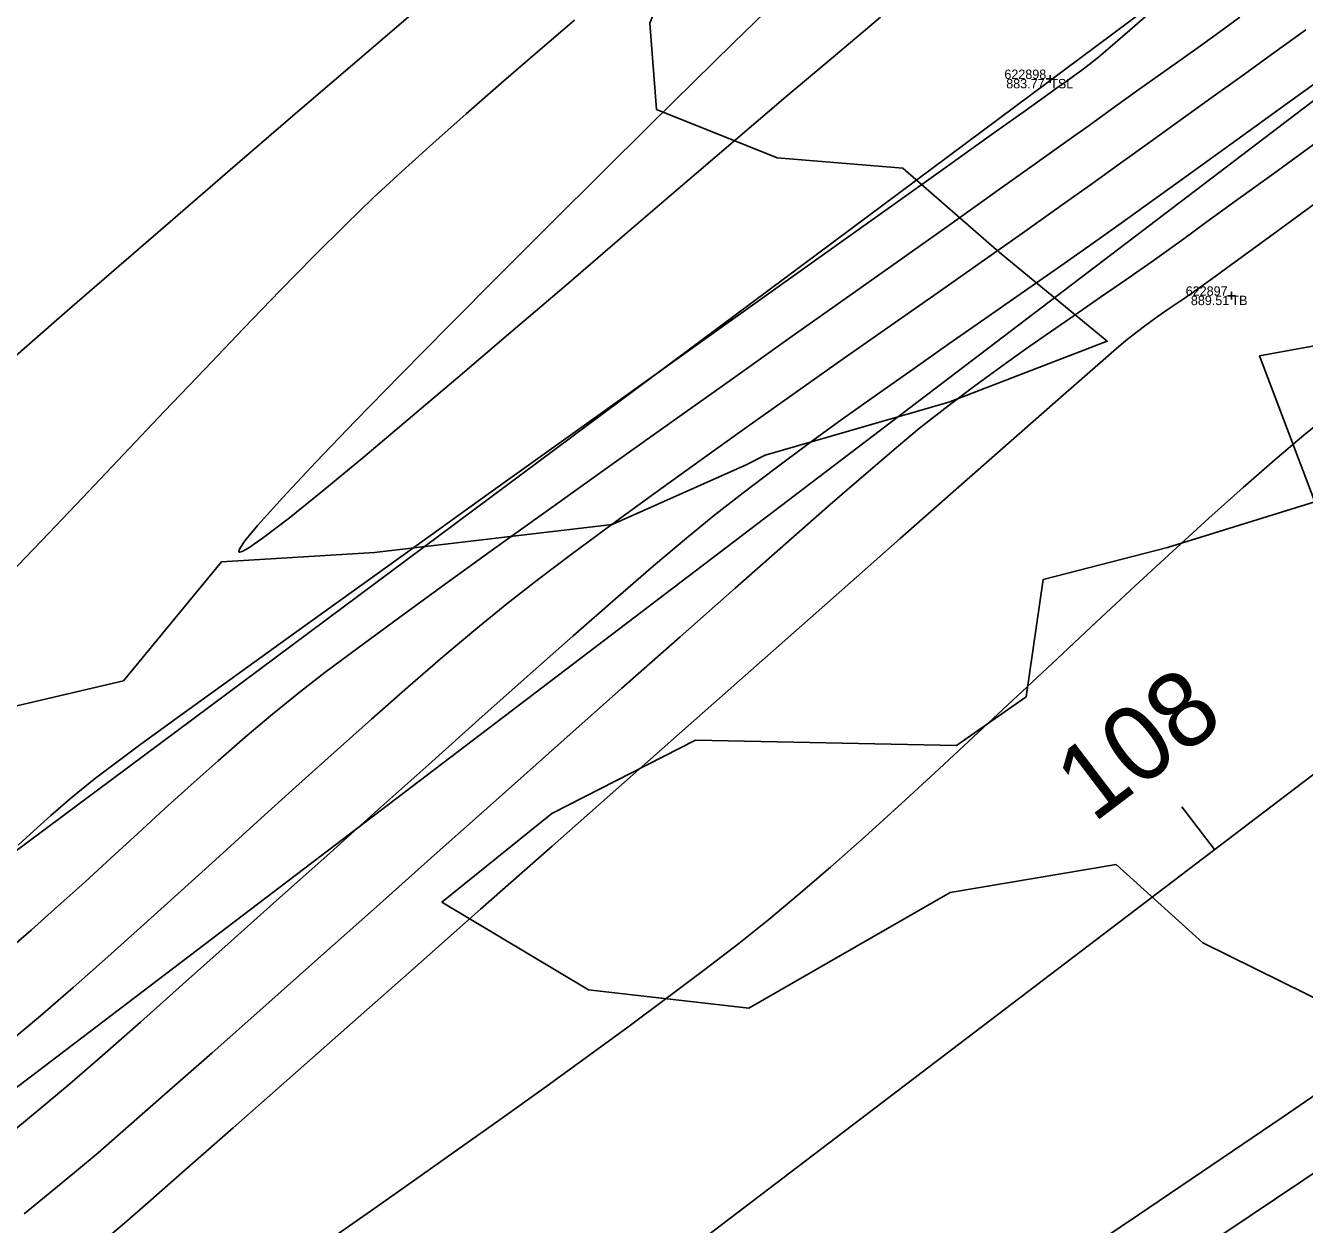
# Model space of a CAD drawing. Extents: x 1957117 to 1971063, y 701601 to 715861.
# Drawn here: x 1967946.2 to 1967993.91, y 710430.15 to 710474.87 of the extents above; entities that cross this region are included whole.
import ezdxf

# ---------------------------------------------------------------- set-up
doc = ezdxf.new("R2010")
doc.units = 0
for name, color, linetype in [('DT_X_Contour_Major', 7, 'Continuous'), ('DT_X_Contour_Minor', 7, 'Continuous'), ('GE_X_CL_20', 7, 'Continuous'), ('PV_P_Drive', 7, 'Continuous'), ('PV_P_Shoulder', 7, 'Continuous'), ('RS_Raster1', 7, 'Continuous'), ('RW_X_Esmt_RR', 7, 'Continuous'), ('SC_Scratch1', 7, 'Continuous'), ('SC_Shading5', 7, 'Continuous'), ('VG_X_Tree_Line_Rt', 7, 'Continuous')]:
    doc.layers.add(name, color=color, linetype=linetype)

msp = doc.modelspace()

# ---------------------------------------------------------------- linework, layer by layer
at = {"layer": 'DT_X_Contour_Major'}
for points in [[(1967944.899, 710461.732), (1967946.245, 710462.913), (1967947.853, 710464.313), (1967949.681, 710465.898), (1967951.69, 710467.634), (1967953.84, 710469.487), (1967956.091, 710471.423), (1967958.402, 710473.408), (1967960.733, 710475.409)], [(1967944.899, 710461.732), (1967946.245, 710462.913), (1967947.853, 710464.313), (1967949.681, 710465.898), (1967951.69, 710467.634), (1967953.84, 710469.487), (1967956.091, 710471.423), (1967958.402, 710473.408), (1967960.733, 710475.409)], [(1967945.397, 710440.246), (1967946.408, 710441.126), (1967947.411, 710442.019), (1967948.407, 710442.92), (1967949.399, 710443.827), (1967950.391, 710444.736), (1967951.383, 710445.644), (1967952.38, 710446.546), (1967953.383, 710447.438), (1967954.395, 710448.318), (1967955.418, 710449.182), (1967956.455, 710450.025), (1967957.369, 710450.731), (1967958.604, 710451.656), (1967960.116, 710452.768), (1967961.863, 710454.038), (1967963.8, 710455.436), (1967965.883, 710456.931), (1967968.068, 710458.492), (1967970.311, 710460.091), (1967972.568, 710461.696), (1967974.796, 710463.278), (1967976.951, 710464.805), (1967978.988, 710466.249), (1967980.863, 710467.578), (1967982.534, 710468.762), (1967983.955, 710469.772), (1967985.083, 710470.577), (1967985.874, 710471.146), (1967986.851, 710471.852), (1967987.732, 710472.481), (1967988.539, 710473.054), (1967989.297, 710473.591), (1967990.027, 710474.111), (1967990.754, 710474.637), (1967991.5, 710475.187)], [(1967945.397, 710440.246), (1967946.408, 710441.126), (1967947.411, 710442.019), (1967948.407, 710442.92), (1967949.399, 710443.827), (1967950.391, 710444.736), (1967951.383, 710445.644), (1967952.38, 710446.546), (1967953.383, 710447.438), (1967954.395, 710448.318), (1967955.418, 710449.182), (1967956.455, 710450.025), (1967957.369, 710450.731), (1967958.604, 710451.656), (1967960.116, 710452.768), (1967961.863, 710454.038), (1967963.8, 710455.436), (1967965.883, 710456.931), (1967968.068, 710458.492), (1967970.311, 710460.091), (1967972.568, 710461.696), (1967974.796, 710463.278), (1967976.951, 710464.805), (1967978.988, 710466.249), (1967980.863, 710467.578), (1967982.534, 710468.762), (1967983.955, 710469.772), (1967985.083, 710470.577), (1967985.874, 710471.146), (1967986.851, 710471.852), (1967987.732, 710472.481), (1967988.539, 710473.054), (1967989.297, 710473.591), (1967990.027, 710474.111), (1967990.754, 710474.637), (1967991.5, 710475.187)], [(1967995.045, 710460.528), (1967993.884, 710459.59), (1967992.804, 710458.676), (1967991.619, 710457.638), (1967990.346, 710456.495), (1967989, 710455.265), (1967987.598, 710453.968), (1967986.154, 710452.623), (1967984.685, 710451.25), (1967983.207, 710449.866), (1967981.735, 710448.493), (1967980.286, 710447.148), (1967978.874, 710445.851), (1967977.517, 710444.621), (1967976.23, 710443.477), (1967975.029, 710442.438), (1967973.929, 710441.524), (1967972.805, 710440.63), (1967971.536, 710439.653), (1967970.148, 710438.607), (1967968.665, 710437.509), (1967967.113, 710436.375), (1967965.517, 710435.221), (1967963.902, 710434.063), (1967962.293, 710432.918), (1967960.715, 710431.801), (1967959.193, 710430.729), (1967957.753, 710429.718)], [(1967995.045, 710460.528), (1967993.884, 710459.59), (1967992.804, 710458.676), (1967991.619, 710457.638), (1967990.346, 710456.495), (1967989, 710455.265), (1967987.598, 710453.968), (1967986.154, 710452.623), (1967984.685, 710451.25), (1967983.207, 710449.866), (1967981.735, 710448.493), (1967980.286, 710447.148), (1967978.874, 710445.851), (1967977.517, 710444.621), (1967976.23, 710443.477), (1967975.029, 710442.438), (1967973.929, 710441.524), (1967972.805, 710440.63), (1967971.536, 710439.653), (1967970.148, 710438.607), (1967968.665, 710437.509), (1967967.113, 710436.375), (1967965.517, 710435.221), (1967963.902, 710434.063), (1967962.293, 710432.918), (1967960.715, 710431.801), (1967959.193, 710430.729), (1967957.753, 710429.718)], [(1967984.945, 710428.635), (1967987.714, 710430.507), (1967990.451, 710432.359), (1967993.111, 710434.165), (1967995.653, 710435.895), (1967998.035, 710437.522), (1968000.214, 710439.018), (1968002.149, 710440.355), (1968003.796, 710441.506), (1968005.115, 710442.442), (1968006.437, 710443.404), (1968008.096, 710444.63), (1968010.047, 710446.086), (1968012.247, 710447.739), (1968014.653, 710449.556), (1968017.223, 710451.502), (1968019.912, 710453.544), (1968022.678, 710455.649), (1968025.477, 710457.783)], [(1967984.945, 710428.635), (1967987.714, 710430.507), (1967990.451, 710432.359), (1967993.111, 710434.165), (1967995.653, 710435.895), (1967998.035, 710437.522), (1968000.214, 710439.018), (1968002.149, 710440.355), (1968003.796, 710441.506), (1968005.115, 710442.442), (1968006.437, 710443.404), (1968008.096, 710444.63), (1968010.047, 710446.086), (1968012.247, 710447.739), (1968014.653, 710449.556), (1968017.223, 710451.502), (1968019.912, 710453.544), (1968022.678, 710455.649), (1968025.477, 710457.783)]]:
    msp.add_lwpolyline(points, dxfattribs=at)
at = {"layer": 'DT_X_Contour_Minor'}
for points in [[(1967945.929, 710444.294), (1967946.509, 710444.834), (1967947.14, 710445.403), (1967947.873, 710446.031), (1967948.756, 710446.751), (1967949.407, 710447.248), (1967950.504, 710448.057), (1967951.991, 710449.142), (1967953.816, 710450.463), (1967955.922, 710451.983), (1967958.258, 710453.662), (1967960.767, 710455.462), (1967963.395, 710457.346), (1967966.089, 710459.274), (1967968.795, 710461.208), (1967971.457, 710463.11), (1967974.022, 710464.941), (1967976.436, 710466.663), (1967978.644, 710468.238), (1967980.591, 710469.627), (1967982.225, 710470.791), (1967983.489, 710471.693), (1967984.331, 710472.294), (1967984.696, 710472.555), (1967985.055, 710472.813), (1967985.342, 710473.016), (1967985.603, 710473.203), (1967985.884, 710473.413), (1967986.232, 710473.686), (1967986.581, 710473.985), (1967987.396, 710474.695), (1967988.628, 710475.771)], [(1967945.929, 710444.294), (1967946.509, 710444.834), (1967947.14, 710445.403), (1967947.873, 710446.031), (1967948.756, 710446.751), (1967949.407, 710447.248), (1967950.504, 710448.057), (1967951.991, 710449.142), (1967953.816, 710450.463), (1967955.922, 710451.983), (1967958.258, 710453.662), (1967960.767, 710455.462), (1967963.395, 710457.346), (1967966.089, 710459.274), (1967968.795, 710461.208), (1967971.457, 710463.11), (1967974.022, 710464.941), (1967976.436, 710466.663), (1967978.644, 710468.238), (1967980.591, 710469.627), (1967982.225, 710470.791), (1967983.489, 710471.693), (1967984.331, 710472.294), (1967984.696, 710472.555), (1967985.055, 710472.813), (1967985.342, 710473.016), (1967985.603, 710473.203), (1967985.884, 710473.413), (1967986.232, 710473.686), (1967986.581, 710473.985), (1967987.396, 710474.695), (1967988.628, 710475.771)], [(1967966.685, 710475.075), (1967965.297, 710473.886), (1967963.942, 710472.716), (1967962.637, 710471.576), (1967961.395, 710470.476), (1967960.233, 710469.427), (1967959.167, 710468.439), (1967958.144, 710467.454), (1967956.982, 710466.296), (1967955.704, 710464.992), (1967954.331, 710463.57), (1967952.884, 710462.058), (1967951.387, 710460.483), (1967949.86, 710458.873), (1967948.325, 710457.255), (1967946.805, 710455.657), (1967945.32, 710454.107)], [(1967966.685, 710475.075), (1967965.297, 710473.886), (1967963.942, 710472.716), (1967962.637, 710471.576), (1967961.395, 710470.476), (1967960.233, 710469.427), (1967959.167, 710468.439), (1967958.144, 710467.454), (1967956.982, 710466.296), (1967955.704, 710464.992), (1967954.331, 710463.57), (1967952.884, 710462.058), (1967951.387, 710460.483), (1967949.86, 710458.873), (1967948.325, 710457.255), (1967946.805, 710455.657), (1967945.32, 710454.107)], [(1967973.793, 710475.375), (1967972.599, 710474.208), (1967971.147, 710472.783), (1967969.494, 710471.154), (1967967.696, 710469.375), (1967965.81, 710467.5), (1967963.891, 710465.583), (1967961.998, 710463.679), (1967960.185, 710461.841), (1967958.509, 710460.123), (1967957.026, 710458.58), (1967955.794, 710457.265), (1967954.868, 710456.233), (1967954.386, 710455.647), (1967954.194, 710455.366), (1967954.153, 710455.26), (1967954.16, 710455.233), (1967954.184, 710455.224), (1967954.28, 710455.249), (1967954.536, 710455.392), (1967955.077, 710455.769), (1967956.042, 710456.511), (1967957.291, 710457.517), (1967958.783, 710458.75), (1967960.478, 710460.172), (1967962.333, 710461.745), (1967964.309, 710463.43), (1967966.365, 710465.19), (1967968.46, 710466.986), (1967970.553, 710468.78), (1967972.603, 710470.535), (1967974.569, 710472.211), (1967976.412, 710473.772), (1967978.089, 710475.179)], [(1967973.793, 710475.375), (1967972.599, 710474.208), (1967971.147, 710472.783), (1967969.494, 710471.154), (1967967.696, 710469.375), (1967965.81, 710467.5), (1967963.891, 710465.583), (1967961.998, 710463.679), (1967960.185, 710461.841), (1967958.509, 710460.123), (1967957.026, 710458.58), (1967955.794, 710457.265), (1967954.868, 710456.233), (1967954.386, 710455.647), (1967954.194, 710455.366), (1967954.153, 710455.26), (1967954.16, 710455.233), (1967954.184, 710455.224), (1967954.28, 710455.249), (1967954.536, 710455.392), (1967955.077, 710455.769), (1967956.042, 710456.511), (1967957.291, 710457.517), (1967958.783, 710458.75), (1967960.478, 710460.172), (1967962.333, 710461.745), (1967964.309, 710463.43), (1967966.365, 710465.19), (1967968.46, 710466.986), (1967970.553, 710468.78), (1967972.603, 710470.535), (1967974.569, 710472.211), (1967976.412, 710473.772), (1967978.089, 710475.179)], [(1967945.617, 710436.969), (1967946.756, 710437.93), (1967947.977, 710438.989), (1967949.269, 710440.13), (1967950.616, 710441.335), (1967952.005, 710442.589), (1967953.423, 710443.874), (1967954.856, 710445.174), (1967956.29, 710446.472), (1967957.711, 710447.753), (1967959.107, 710448.998), (1967960.463, 710450.192), (1967961.765, 710451.318), (1967963, 710452.359), (1967964.155, 710453.298), (1967965.291, 710454.184), (1967966.609, 710455.18), (1967968.079, 710456.268), (1967969.673, 710457.428), (1967971.362, 710458.644), (1967973.116, 710459.895), (1967974.906, 710461.164), (1967976.704, 710462.433), (1967978.48, 710463.682), (1967980.205, 710464.893), (1967981.85, 710466.049), (1967983.387, 710467.129), (1967984.785, 710468.116), (1967986.016, 710468.992), (1967987.052, 710469.738), (1967988.141, 710470.527), (1967989.264, 710471.335), (1967990.415, 710472.161), (1967991.586, 710473), (1967992.772, 710473.851), (1967993.964, 710474.709)], [(1967945.617, 710436.969), (1967946.756, 710437.93), (1967947.977, 710438.989), (1967949.269, 710440.13), (1967950.616, 710441.335), (1967952.005, 710442.589), (1967953.423, 710443.874), (1967954.856, 710445.174), (1967956.29, 710446.472), (1967957.711, 710447.753), (1967959.107, 710448.998), (1967960.463, 710450.192), (1967961.765, 710451.318), (1967963, 710452.359), (1967964.155, 710453.298), (1967965.291, 710454.184), (1967966.609, 710455.18), (1967968.079, 710456.268), (1967969.673, 710457.428), (1967971.362, 710458.644), (1967973.116, 710459.895), (1967974.906, 710461.164), (1967976.704, 710462.433), (1967978.48, 710463.682), (1967980.205, 710464.893), (1967981.85, 710466.049), (1967983.387, 710467.129), (1967984.785, 710468.116), (1967986.016, 710468.992), (1967987.052, 710469.738), (1967988.141, 710470.527), (1967989.264, 710471.335), (1967990.415, 710472.161), (1967991.586, 710473), (1967992.772, 710473.851), (1967993.964, 710474.709)], [(1967945.758, 710433.649), (1967946.859, 710434.555), (1967947.851, 710435.394), (1967949.07, 710436.451), (1967950.483, 710437.693), (1967952.059, 710439.091), (1967953.765, 710440.613), (1967955.568, 710442.226), (1967957.436, 710443.902), (1967959.338, 710445.607), (1967961.24, 710447.31), (1967963.11, 710448.981), (1967964.916, 710450.589), (1967966.626, 710452.101), (1967968.207, 710453.486), (1967969.627, 710454.714), (1967970.853, 710455.753), (1967971.854, 710456.572), (1967972.97, 710457.445), (1967974.152, 710458.34), (1967975.389, 710459.254), (1967976.668, 710460.182), (1967977.979, 710461.118), (1967979.311, 710462.057), (1967980.65, 710462.996), (1967981.987, 710463.928), (1967983.31, 710464.85), (1967984.607, 710465.755), (1967985.867, 710466.64), (1967987.078, 710467.5), (1967988.229, 710468.329), (1967989.283, 710469.093), (1967990.492, 710469.966), (1967991.834, 710470.933), (1967993.284, 710471.979), (1967994.82, 710473.087)], [(1967945.758, 710433.649), (1967946.859, 710434.555), (1967947.851, 710435.394), (1967949.07, 710436.451), (1967950.483, 710437.693), (1967952.059, 710439.091), (1967953.765, 710440.613), (1967955.568, 710442.226), (1967957.436, 710443.902), (1967959.338, 710445.607), (1967961.24, 710447.31), (1967963.11, 710448.981), (1967964.916, 710450.589), (1967966.626, 710452.101), (1967968.207, 710453.486), (1967969.627, 710454.714), (1967970.853, 710455.753), (1967971.854, 710456.572), (1967972.97, 710457.445), (1967974.152, 710458.34), (1967975.389, 710459.254), (1967976.668, 710460.182), (1967977.979, 710461.118), (1967979.311, 710462.057), (1967980.65, 710462.996), (1967981.987, 710463.928), (1967983.31, 710464.85), (1967984.607, 710465.755), (1967985.867, 710466.64), (1967987.078, 710467.5), (1967988.229, 710468.329), (1967989.283, 710469.093), (1967990.492, 710469.966), (1967991.834, 710470.933), (1967993.284, 710471.979), (1967994.82, 710473.087)], [(1967946.145, 710430.538), (1967947.105, 710431.32), (1967948.102, 710432.141), (1967948.905, 710432.823), (1967950.043, 710433.811), (1967951.475, 710435.067), (1967953.157, 710436.553), (1967955.049, 710438.229), (1967957.107, 710440.057), (1967959.291, 710441.999), (1967961.558, 710444.017), (1967963.866, 710446.071), (1967966.173, 710448.123), (1967968.437, 710450.134), (1967970.616, 710452.067), (1967972.668, 710453.882), (1967974.551, 710455.541), (1967976.223, 710457.005), (1967977.642, 710458.237), (1967978.766, 710459.196), (1967979.553, 710459.846), (1967980.61, 710460.672), (1967981.611, 710461.429), (1967982.572, 710462.132), (1967983.508, 710462.798), (1967984.433, 710463.442), (1967985.361, 710464.082), (1967986.308, 710464.734), (1967987.289, 710465.413), (1967988.317, 710466.137), (1967989.407, 710466.92), (1967990.235, 710467.522), (1967991.367, 710468.343), (1967992.762, 710469.357), (1967994.381, 710470.533)], [(1967946.145, 710430.538), (1967947.105, 710431.32), (1967948.102, 710432.141), (1967948.905, 710432.823), (1967950.043, 710433.811), (1967951.475, 710435.067), (1967953.157, 710436.553), (1967955.049, 710438.229), (1967957.107, 710440.057), (1967959.291, 710441.999), (1967961.558, 710444.017), (1967963.866, 710446.071), (1967966.173, 710448.123), (1967968.437, 710450.134), (1967970.616, 710452.067), (1967972.668, 710453.882), (1967974.551, 710455.541), (1967976.223, 710457.005), (1967977.642, 710458.237), (1967978.766, 710459.196), (1967979.553, 710459.846), (1967980.61, 710460.672), (1967981.611, 710461.429), (1967982.572, 710462.132), (1967983.508, 710462.798), (1967984.433, 710463.442), (1967985.361, 710464.082), (1967986.308, 710464.734), (1967987.289, 710465.413), (1967988.317, 710466.137), (1967989.407, 710466.92), (1967990.235, 710467.522), (1967991.367, 710468.343), (1967992.762, 710469.357), (1967994.381, 710470.533)], [(1967949.344, 710429.727), (1967949.891, 710430.195), (1967950.874, 710431.052), (1967952.243, 710432.253), (1967953.951, 710433.755), (1967955.947, 710435.515), (1967958.183, 710437.488), (1967960.61, 710439.632), (1967963.179, 710441.902), (1967965.841, 710444.255), (1967968.547, 710446.647), (1967971.247, 710449.034), (1967973.894, 710451.374), (1967976.439, 710453.621), (1967978.831, 710455.734), (1967981.022, 710457.667), (1967982.964, 710459.377), (1967984.607, 710460.821), (1967985.902, 710461.956), (1967986.8, 710462.736), (1967987.253, 710463.119), (1967987.891, 710463.616), (1967988.422, 710464.005), (1967988.9, 710464.339), (1967989.383, 710464.667), (1967989.926, 710465.041), (1967990.585, 710465.512), (1967991.053, 710465.853), (1967991.958, 710466.514), (1967993.251, 710467.459), (1967994.879, 710468.65)], [(1967949.344, 710429.727), (1967949.891, 710430.195), (1967950.874, 710431.052), (1967952.243, 710432.253), (1967953.951, 710433.755), (1967955.947, 710435.515), (1967958.183, 710437.488), (1967960.61, 710439.632), (1967963.179, 710441.902), (1967965.841, 710444.255), (1967968.547, 710446.647), (1967971.247, 710449.034), (1967973.894, 710451.374), (1967976.439, 710453.621), (1967978.831, 710455.734), (1967981.022, 710457.667), (1967982.964, 710459.377), (1967984.607, 710460.821), (1967985.902, 710461.956), (1967986.8, 710462.736), (1967987.253, 710463.119), (1967987.891, 710463.616), (1967988.422, 710464.005), (1967988.9, 710464.339), (1967989.383, 710464.667), (1967989.926, 710465.041), (1967990.585, 710465.512), (1967991.053, 710465.853), (1967991.958, 710466.514), (1967993.251, 710467.459), (1967994.879, 710468.65)], [(1967990.863, 710429.78), (1967992.863, 710431.122), (1967994.867, 710432.469), (1967996.844, 710433.801), (1967998.768, 710435.102), (1968000.609, 710436.353), (1968002.338, 710437.535), (1968003.927, 710438.63), (1968005.347, 710439.621), (1968006.57, 710440.49), (1968007.796, 710441.38), (1968009.226, 710442.435), (1968010.83, 710443.63), (1968012.577, 710444.942), (1968014.44, 710446.348), (1968016.387, 710447.825), (1968018.388, 710449.348), (1968020.415, 710450.895), (1968022.437, 710452.441), (1968024.425, 710453.964)], [(1967990.863, 710429.78), (1967992.863, 710431.122), (1967994.867, 710432.469), (1967996.844, 710433.801), (1967998.768, 710435.102), (1968000.609, 710436.353), (1968002.338, 710437.535), (1968003.927, 710438.63), (1968005.347, 710439.621), (1968006.57, 710440.49), (1968007.796, 710441.38), (1968009.226, 710442.435), (1968010.83, 710443.63), (1968012.577, 710444.942), (1968014.44, 710446.348), (1968016.387, 710447.825), (1968018.388, 710449.348), (1968020.415, 710450.895), (1968022.437, 710452.441), (1968024.425, 710453.964)]]:
    msp.add_lwpolyline(points, dxfattribs=at)
at = {"layer": 'GE_X_CL_20'}
msp.add_line((1967990.55, 710444.131), (1967989.339, 710445.722), dxfattribs=at)
msp.add_lwpolyline([(1968438.508, 710785.011), (1967254.18, 709883.777)], dxfattribs=at)
at = {"layer": 'PV_P_Drive'}
for p, q in [((1967984.279, 710472.879), (1967984.571, 710472.879)), ((1967984.425, 710473.025), (1967984.425, 710472.733)), ((1967984.425, 710472.879), (1967984.425, 710472.879)), ((1967991.041, 710464.792), (1967991.333, 710464.792)), ((1967991.187, 710464.938), (1967991.187, 710464.646)), ((1967991.187, 710464.792), (1967991.187, 710464.792))]:
    msp.add_line(p, q, dxfattribs=at)
at = {"layer": 'RW_X_Esmt_RR'}
msp.add_line((1967242.069, 709899.693), (1968426.396, 710800.927), dxfattribs=at)
msp.add_lwpolyline([(1968171.056, 710611.87), (1967279.514, 709947.668)], dxfattribs=at)
at = {"layer": 'SC_Shading5'}
for points in [[(1963589.678, 706586.994), (1963626.625, 706689.548), (1963651.76, 706746.832), (1963668.09, 706778.596), (1963682.768, 706805.402), (1963734.424, 706911.594), (1963826.849, 707116.717), (1963877.258, 707215.645), (1963964.981, 707354.472), (1964070.526, 707509.355), (1964132.574, 707601.994), (1964163.9, 707642.169), (1964191.2, 707685.167), (1964278.98, 707807.131), (1964326.11, 707874.364), (1964396.427, 707968.962), (1964508.519, 708133.679), (1964655.588, 708336.552), (1964745.319, 708429.172), (1964840.327, 708522.317), (1964988.178, 708660.245), (1965089.796, 708739.041), (1965251.743, 708835.216), (1965415.807, 708922.048), (1965866.2, 709149.38), (1966173.543, 709294.131), (1966283.627, 709338.196), (1966534.003, 709419.214), (1966689.084, 709471.266), (1967008.468, 709641.817), (1967166.677, 709750.124), (1967422.113, 709931.083), (1967818.707, 710198.831), (1968187.021, 710459.852), (1968360.589, 710592.493), (1968496.543, 710707.847), (1968606.427, 710809.378), (1968733.391, 710937.091), (1968807.28, 711025.4), (1968843.008, 711077.094), (1968863.233, 711106.099), (1968909.747, 711171.311), (1968974.133, 711279.559), (1969130.932, 711546.915), (1969247.433, 711744.686), (1969402.714, 712016.424), (1969505.287, 712191.789), (1969666.311, 712460.805), (1969771.586, 712639.896), (1969880.058, 712820.917), (1969964.994, 712955.706), (1969990.005, 713000.084), (1970030.065, 713068.479)], [(1963609.915, 706579.703), (1963646.615, 706681.572), (1963671.193, 706737.585), (1963687.092, 706768.511), (1963701.884, 706795.526), (1963753.906, 706902.469), (1963846.249, 707107.41), (1963895.973, 707204.994), (1963982.966, 707342.667), (1964088.35, 707497.312), (1964150.015, 707589.379), (1964181.502, 707629.761), (1964209.024, 707673.109), (1964296.517, 707794.674), (1964343.552, 707861.772), (1964413.958, 707956.489), (1964526.123, 708121.313), (1964672.104, 708322.686), (1964760.576, 708414.006), (1964855.195, 708506.77), (1965002.134, 708643.847), (1965101.925, 708721.226), (1965262.272, 708816.451), (1965425.685, 708902.939), (1965875.63, 709130.044), (1966182.13, 709274.398), (1966290.944, 709317.954), (1966540.737, 709398.785), (1966697.632, 709451.445), (1967019.644, 709623.399), (1967178.971, 709732.471), (1967434.35, 709913.39), (1967830.945, 710181.14), (1968199.774, 710442.525), (1968374.086, 710575.735), (1968510.806, 710691.739), (1968621.36, 710793.889), (1968749.296, 710922.58), (1968824.413, 711012.355), (1968860.678, 711064.827), (1968880.812, 711093.701), (1968927.778, 711159.547), (1968992.655, 711268.62), (1969149.476, 711536.015), (1969266.039, 711733.891), (1969421.336, 712005.657), (1969523.8, 712180.835), (1969684.812, 712449.831), (1969790.084, 712628.917), (1969898.385, 712809.653), (1969983.474, 712944.685), (1970008.657, 712989.367), (1970048.626, 713057.607)]]:
    msp.add_spline(points, degree=3, dxfattribs=at)
at = {"layer": 'VG_X_Tree_Line_Rt'}
for points in [[(1967989.229, 710498.904), (1967984.501, 710496.864), (1967983.21, 710494.336), (1967982.035, 710490.311), (1967980.302, 710489.101), (1967977.974, 710486.331), (1967975.121, 710484.942), (1967972.978, 710484.247), (1967971.062, 710479.103), (1967970.558, 710477.683), (1967969.492, 710474.958), (1967969.742, 710471.745), (1967974.238, 710469.932), (1967978.925, 710469.55), (1967982.519, 710466.423), (1967986.555, 710463.092), (1967980.645, 710460.821), (1967973.793, 710458.85), (1967973.087, 710458.484), (1967968.088, 710456.252), (1967959.219, 710455.217), (1967953.509, 710454.859), (1967949.85, 710450.422), (1967944.909, 710449.274)], [(1967995.94, 710437.775), (1967990.121, 710440.657), (1967986.888, 710443.572), (1967980.697, 710442.527), (1967973.184, 710438.219), (1967967.204, 710438.9), (1967961.734, 710442.169), (1967965.831, 710445.479), (1967971.188, 710448.217), (1967980.932, 710448.016), (1967983.524, 710449.834), (1967984.163, 710454.204), (1967988.798, 710455.405), (1967994.299, 710457.103), (1967992.235, 710462.555), (1967996.189, 710463.273)]]:
    msp.add_lwpolyline(points, dxfattribs=at)

# ---------------------------------------------------------------- texts
at = {"layer": 'GE_X_CL_20'}
msp.add_text('108', height=2.8, rotation=37.2699, dxfattribs=at).set_placement((1967986.035, 710445.092))
at = {"layer": 'PV_P_Shoulder'}
for s, p in [('883.77', (1967982.785, 710472.529)), ('889.51', (1967989.673, 710464.442))]:
    msp.add_text(s, height=0.35, dxfattribs=at).set_placement(p)
at = {"layer": 'RS_Raster1'}
for s, p in [('622898', (1967982.716, 710472.879)), ('622897', (1967989.481, 710464.792))]:
    msp.add_text(s, height=0.35, dxfattribs=at).set_placement(p)
at = {"layer": 'SC_Scratch1'}
for s, p in [('TSL', (1967984.425, 710472.529)), ('TB', (1967991.187, 710464.442))]:
    msp.add_text(s, height=0.35, dxfattribs=at).set_placement(p)

doc.saveas('drawing.dxf')
